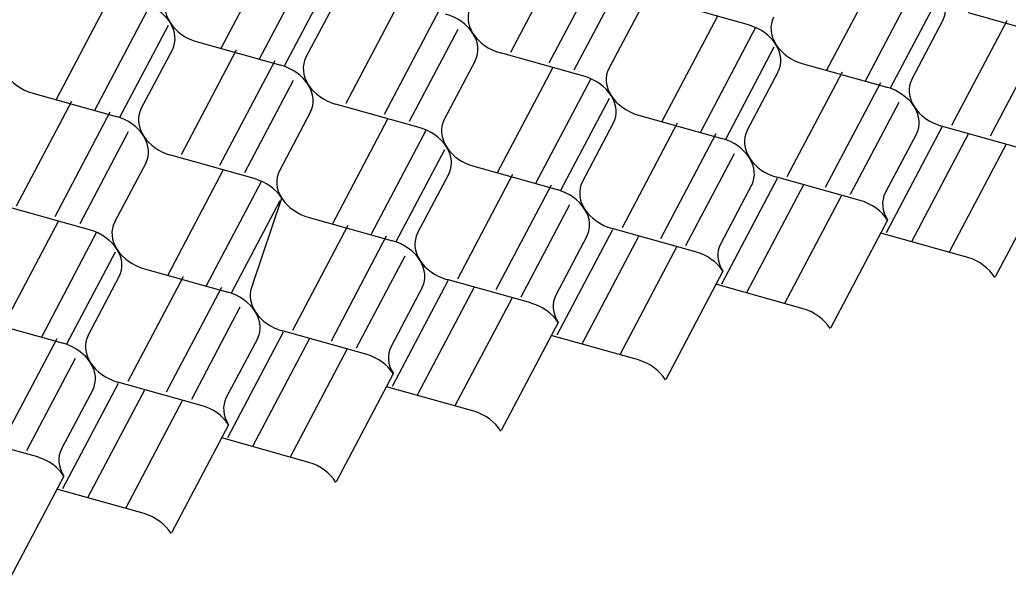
# Model space of a CAD drawing. Extents: x 638850 to 644908, y 297188 to 298900.
# Drawn here: x 639998.96 to 640038.53, y 297841.27 to 297863.85 of the extents above; entities that cross this region are included whole.
import ezdxf

# ---------------------------------------------------------------- set-up
doc = ezdxf.new("R2010")
doc.units = 0
doc.layers.add('2', color=7, linetype='Continuous')

msp = doc.modelspace()

# ---------------------------------------------------------------- linework, layer by layer
at = {"layer": '2'}
for p, q in [((640009.22, 297866.891), (640007.009, 297862.701)), ((640020.815, 297866.729), (640018.605, 297862.539)), ((640010.76, 297866.464), (640008.548, 297862.271)), ((640022.355, 297866.302), (640020.143, 297862.11)), ((640033.469, 297866.013), (640031.258, 297861.823)), ((640011.495, 297865.672), (640009.55, 297861.986)), ((640035.009, 297865.586), (640032.797, 297861.393)), ((640023.09, 297865.51), (640021.145, 297861.824)), ((640002.626, 297864.842), (640000.415, 297860.652)), ((640035.743, 297864.794), (640033.799, 297861.108)), ((640004.166, 297864.415), (640001.954, 297860.222)), ((640010.419, 297862.339), (640011.665, 297864.697)), ((640014.221, 297864.68), (640012.011, 297860.49)), ((640028.133, 297863.637), (640024.793, 297864.57)), ((640015.761, 297864.253), (640013.549, 297860.061)), ((640023.789, 297864.258), (640022.543, 297861.9)), ((640026.875, 297863.964), (640024.664, 297859.774)), ((640036.918, 297864.131), (640040.257, 297863.198)), ((640004.901, 297863.623), (640002.956, 297859.937)), ((640034.667, 297861.461), (640035.914, 297863.819)), ((640038.469, 297863.805), (640036.258, 297859.615)), ((640016.496, 297863.461), (640014.551, 297859.775)), ((640028.415, 297863.537), (640026.203, 297859.344)), ((640040.009, 297863.378), (640037.797, 297859.185)), ((640006.075, 297862.96), (640009.414, 297862.027)), ((640003.825, 297860.29), (640005.071, 297862.647)), ((640007.627, 297862.631), (640005.417, 297858.441)), ((640021.539, 297861.588), (640018.199, 297862.521)), ((640029.15, 297862.745), (640027.205, 297859.059)), ((640009.168, 297862.204), (640006.956, 297858.012)), ((640017.195, 297862.208), (640015.949, 297859.851)), ((640030.324, 297862.082), (640033.663, 297861.149)), ((640020.281, 297861.915), (640018.07, 297857.725)), ((640028.074, 297859.412), (640029.32, 297861.769)), ((640031.875, 297861.756), (640029.664, 297857.566)), ((640009.902, 297861.412), (640007.957, 297857.726)), ((640021.821, 297861.488), (640019.609, 297857.295)), ((640033.415, 297861.329), (640031.203, 297857.136)), ((639999.481, 297860.911), (640002.82, 297859.978)), ((640001.034, 297860.582), (639998.823, 297856.392)), ((640014.945, 297859.539), (640011.606, 297860.472)), ((640022.556, 297860.696), (640020.611, 297857.01)), ((640034.149, 297860.537), (640032.205, 297856.851)), ((640002.574, 297860.155), (640000.362, 297855.963)), ((640010.601, 297860.159), (640009.355, 297857.802)), ((640023.73, 297860.033), (640027.069, 297859.1)), ((640013.687, 297859.866), (640011.476, 297855.676)), ((640021.48, 297857.363), (640022.726, 297859.72)), ((640025.281, 297859.707), (640023.07, 297855.517)), ((640003.308, 297859.363), (640001.363, 297855.677)), ((640015.227, 297859.439), (640013.015, 297855.246)), ((640026.821, 297859.28), (640024.609, 297855.087)), ((640034.85, 297859.281), (640033.604, 297856.924)), ((640035.874, 297859.543), (640033.645, 297855.32)), ((640036.931, 297859.293), (640034.648, 297854.967)), ((640039.194, 297858.661), (640035.854, 297859.594)), ((640038.445, 297858.87), (640036.163, 297854.544)), ((640008.351, 297857.49), (640005.012, 297858.423)), ((640015.962, 297858.647), (640014.017, 297854.961)), ((640027.556, 297858.488), (640025.611, 297854.802)), ((640004.008, 297858.11), (640002.761, 297855.753)), ((640007.093, 297857.817), (640004.883, 297853.627)), ((640014.886, 297855.314), (640016.132, 297857.671)), ((640018.688, 297857.66), (640016.477, 297853.47)), ((640017.136, 297857.984), (640020.475, 297857.051)), ((640040.29, 297857.884), (640038.007, 297853.558)), ((640008.633, 297857.39), (640006.421, 297853.197)), ((640020.228, 297857.233), (640018.016, 297853.04)), ((640028.256, 297857.232), (640027.01, 297854.875)), ((640029.28, 297857.494), (640027.052, 297853.271)), ((640030.337, 297857.244), (640028.055, 297852.918)), ((640032.6, 297856.612), (640029.261, 297857.545)), ((640009.368, 297856.598), (640007.423, 297852.912)), ((640008.292, 297853.265), (640009.447, 297856.713)), ((640020.963, 297856.441), (640019.018, 297852.755)), ((640031.852, 297856.821), (640029.569, 297852.495)), ((640001.757, 297855.441), (639998.418, 297856.374)), ((640000.5, 297855.77), (639998.29, 297851.58)), ((640010.542, 297855.935), (640013.882, 297855.002)), ((640033.696, 297855.835), (640031.413, 297851.509)), ((640002.04, 297855.343), (639999.829, 297851.15)), ((640012.094, 297855.611), (640009.884, 297851.421)), ((640022.687, 297855.447), (640020.459, 297851.224)), ((640026.006, 297854.563), (640022.668, 297855.498)), ((640036.911, 297854.335), (640033.42, 297855.312)), ((640013.634, 297855.184), (640011.422, 297850.991)), ((640021.664, 297855.185), (640020.417, 297852.828)), ((640023.744, 297855.197), (640021.462, 297850.871)), ((640002.775, 297854.551), (640000.83, 297850.865)), ((640025.259, 297854.774), (640022.976, 297850.448)), ((640014.369, 297854.392), (640012.424, 297850.706)), ((640003.949, 297853.888), (640007.288, 297852.953)), ((640027.102, 297853.786), (640024.82, 297849.46)), ((640001.699, 297851.218), (640002.945, 297853.575)), ((640005.5, 297853.562), (640003.29, 297849.372)), ((640016.093, 297853.398), (640013.865, 297849.175)), ((640019.413, 297852.516), (640016.074, 297853.449)), ((640007.04, 297853.134), (640004.828, 297848.942)), ((640015.07, 297853.136), (640013.823, 297850.779)), ((640017.15, 297853.148), (640014.868, 297848.822)), ((640030.318, 297852.288), (640026.826, 297853.263)), ((640018.665, 297852.725), (640016.382, 297848.399)), ((640007.775, 297852.343), (640005.83, 297848.657)), ((639997.356, 297851.838), (640000.695, 297850.906)), ((640020.508, 297851.737), (640018.227, 297847.413)), ((640009.499, 297851.349), (640007.271, 297847.126)), ((640012.819, 297850.467), (640009.48, 297851.399)), ((640000.446, 297851.085), (639998.235, 297846.893)), ((640008.476, 297851.087), (640007.23, 297848.73)), ((640010.557, 297851.099), (640008.274, 297846.772)), ((640023.724, 297850.239), (640020.232, 297851.214)), ((640012.071, 297850.676), (640009.788, 297846.35)), ((640001.181, 297850.294), (639999.236, 297846.608)), ((640006.225, 297848.418), (640002.886, 297849.35)), ((640013.914, 297849.688), (640011.633, 297845.364)), ((640001.882, 297849.038), (640000.636, 297846.681)), ((640002.905, 297849.3), (640000.677, 297845.077)), ((640003.963, 297849.05), (640001.68, 297844.723)), ((640017.131, 297848.19), (640013.638, 297849.165)), ((640005.477, 297848.627), (640003.195, 297844.301)), ((640007.322, 297847.641), (640005.039, 297843.315)), ((639999.632, 297846.369), (639996.292, 297847.301)), ((640010.537, 297846.141), (640007.044, 297847.116)), ((640000.728, 297845.592), (639998.445, 297841.266)), ((640003.943, 297844.092), (640000.451, 297845.067))]:
    msp.add_line(p, q, dxfattribs=at)
for centre, major_axis, start_param, end_param in [((640006.33, 297864.157), (-1.492, 0.562), 6.186654, 7.077676), ((640034.469, 297864.488), (-1.492, 0.562), 3.045062, 3.936083), ((640003.626, 297863.317), (-1.492, 0.562), 3.936083, 4.827105), ((640018.455, 297863.718), (-1.492, 0.562), 6.186654, 7.077676), ((640015.751, 297862.878), (-1.492, 0.562), 3.936083, 4.827105), ((640003.626, 297863.317), (-1.492, 0.562), 3.045062, 3.936083), ((640006.33, 297864.157), (-1.492, 0.562), 0.794491, 1.685512), ((640027.876, 297862.439), (-1.492, 0.562), 3.936083, 4.827105), ((640030.58, 297863.279), (-1.492, 0.562), 6.186654, 7.077676), ((640015.751, 297862.878), (-1.492, 0.562), 3.045062, 3.936083), ((640018.455, 297863.718), (-1.492, 0.562), 0.794491, 1.685512), ((640027.876, 297862.439), (-1.492, 0.562), 3.045062, 3.936083), ((640030.58, 297863.279), (-1.492, 0.562), 0.794491, 1.685512), ((640009.157, 297860.829), (-1.492, 0.562), 3.936083, 4.827105), ((640011.862, 297861.669), (-1.492, 0.562), 6.186654, 7.077676), ((639999.737, 297862.108), (-1.492, 0.562), 0.794491, 1.685512), ((640021.282, 297860.39), (-1.492, 0.562), 3.936083, 4.827105), ((640023.986, 297861.23), (-1.492, 0.562), 6.186654, 7.077676), ((640011.862, 297861.669), (-1.492, 0.562), 0.794491, 1.685512), ((640009.157, 297860.829), (-1.492, 0.562), 3.045062, 3.936083), ((640036.111, 297860.792), (-1.492, 0.562), 6.186654, 7.077676), ((640021.282, 297860.39), (-1.492, 0.562), 3.045062, 3.936083), ((640023.986, 297861.23), (-1.492, 0.562), 0.794491, 1.685512), ((640033.407, 297859.951), (-1.492, 0.562), 3.936083, 4.827105), ((640005.268, 297859.621), (-1.492, 0.562), 6.186654, 7.077676), ((640036.111, 297860.792), (-1.492, 0.562), 0.794491, 1.685512), ((640033.407, 297859.951), (-1.492, 0.562), 3.045062, 3.936083), ((640002.564, 297858.78), (-1.492, 0.562), 3.936083, 4.827105), ((640017.393, 297859.182), (-1.492, 0.562), 6.186654, 7.077676), ((640014.688, 297858.341), (-1.492, 0.562), 3.936083, 4.827105), ((640029.518, 297858.743), (-1.492, 0.562), 6.186654, 7.077676), ((640002.564, 297858.78), (-1.492, 0.562), 3.045062, 3.936083), ((640005.268, 297859.621), (-1.492, 0.562), 0.794491, 1.685512), ((640026.813, 297857.902), (-1.492, 0.562), 3.936083, 4.827105), ((640014.688, 297858.341), (-1.492, 0.562), 3.045062, 3.936083), ((640017.393, 297859.182), (-1.492, 0.562), 0.794491, 1.685512), ((640026.813, 297857.902), (-1.492, 0.562), 3.045062, 3.936083), ((640029.518, 297858.743), (-1.492, 0.562), 0.794491, 1.685512), ((640010.799, 297857.133), (-1.492, 0.562), 6.186654, 7.077676), ((640008.095, 297856.293), (-1.492, 0.562), 3.936083, 4.827105), ((640022.924, 297856.694), (-1.492, 0.562), 6.186654, 7.077676), ((640020.22, 297855.854), (-1.492, 0.562), 3.936083, 4.827105), ((640035.049, 297856.255), (-1.492, 0.562), 6.186654, 7.077676), ((640010.799, 297857.133), (-1.492, 0.562), 0.794491, 1.685512), ((640032.344, 297855.415), (-1.492, 0.562), 3.936083, 4.827105), ((640020.22, 297855.854), (-1.492, 0.562), 3.045062, 3.936083), ((640022.924, 297856.694), (-1.492, 0.562), 0.794491, 1.685512), ((640004.205, 297855.084), (-1.492, 0.562), 6.186654, 7.077676), ((640001.501, 297854.244), (-1.492, 0.562), 3.936083, 4.827105), ((640016.33, 297854.645), (-1.492, 0.562), 6.186654, 7.077676), ((640013.626, 297853.805), (-1.492, 0.562), 3.936083, 4.827105), ((640028.455, 297854.206), (-1.492, 0.562), 6.186654, 7.077676), ((640001.501, 297854.244), (-1.492, 0.562), 3.045062, 3.936083), ((640004.205, 297855.084), (-1.492, 0.562), 0.794491, 1.685512), ((640025.751, 297853.366), (-1.492, 0.562), 3.936083, 4.827105), ((640016.33, 297854.645), (-1.492, 0.562), 0.794491, 1.685512), ((640013.626, 297853.805), (-1.492, 0.562), 3.045062, 3.936083), ((640036.631, 297853.143), (-1.481, 0.592), 3.936083, 4.827105), ((640007.032, 297851.756), (-1.492, 0.562), 3.936083, 4.827105), ((640009.737, 297852.596), (-1.492, 0.562), 6.186654, 7.077676), ((640019.157, 297851.317), (-1.492, 0.562), 3.936083, 4.827105), ((640021.861, 297852.158), (-1.492, 0.562), 6.186654, 7.077676), ((640007.032, 297851.756), (-1.492, 0.562), 3.045062, 3.936083), ((640009.737, 297852.596), (-1.492, 0.562), 0.794491, 1.685512), ((640030.038, 297851.096), (-1.481, 0.592), 3.936083, 4.827105), ((640000.439, 297849.707), (-1.492, 0.562), 3.936083, 4.827105), ((640003.143, 297850.548), (-1.492, 0.562), 6.186654, 7.077676), ((640015.268, 297850.109), (-1.492, 0.562), 6.186654, 7.077676), ((640000.439, 297849.707), (-1.492, 0.562), 3.045062, 3.936083), ((640003.143, 297850.548), (-1.492, 0.562), 0.794491, 1.685512), ((640012.563, 297849.268), (-1.492, 0.562), 3.936083, 4.827105), ((640023.444, 297849.047), (-1.481, 0.592), 3.936083, 4.827105), ((640008.674, 297848.06), (-1.492, 0.562), 6.186654, 7.077676), ((640005.97, 297847.22), (-1.492, 0.562), 3.936083, 4.827105), ((640016.851, 297846.997), (-1.481, 0.592), 3.936083, 4.827105), ((640002.081, 297846.011), (-1.492, 0.562), 6.186654, 7.077676), ((639999.376, 297845.171), (-1.492, 0.562), 3.936083, 4.827105), ((640010.257, 297844.948), (-1.481, 0.592), 3.936083, 4.827105), ((640003.663, 297842.899), (-1.481, 0.592), 3.936083, 4.827105)]:
    msp.add_ellipse(centre, major_axis=major_axis, ratio=0.764477, start_param=start_param, end_param=end_param, dxfattribs=at)

doc.saveas('drawing.dxf')
